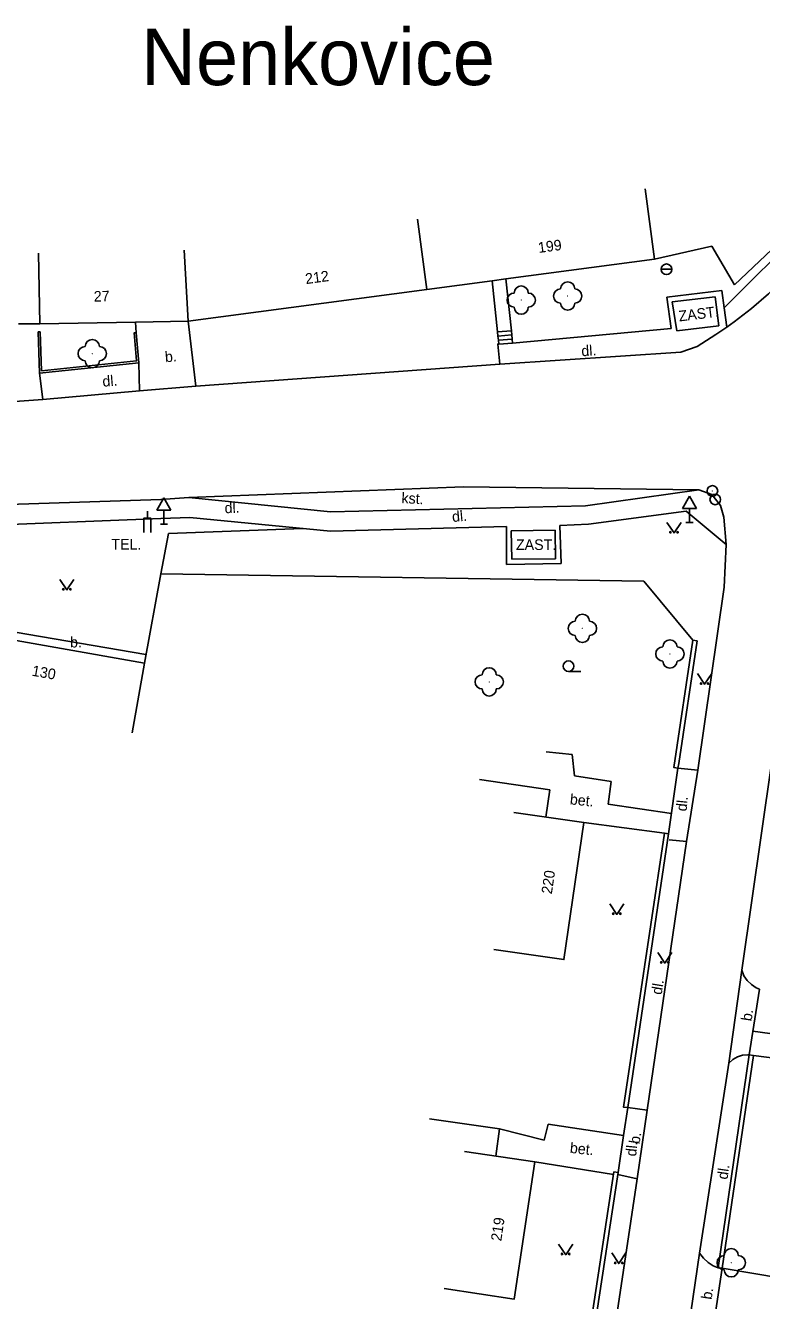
# Model space of a CAD drawing. Extents: x -582162 to -561283, y -1187583 to -1183539.
# Drawn here: x -570823.6 to -570771.6, y -1184999.2 to -1184909.1 of the extents above; entities that cross this region are included whole.
import ezdxf

# ---------------------------------------------------------------- set-up
doc = ezdxf.new("R2010")
doc.units = 0
for name, color, linetype in [('Vrstva 1', 7, 'Continuous'), ('Vrstva 10', 7, 'Continuous'), ('Vrstva 11', 7, 'Continuous'), ('Vrstva 14', 7, 'Continuous'), ('Vrstva 17', 7, 'Continuous'), ('Vrstva 3', 7, 'Continuous'), ('Vrstva 4', 7, 'Continuous'), ('Vrstva 5', 7, 'Continuous'), ('Vrstva 6', 7, 'Continuous'), ('Vrstva 9', 7, 'Continuous')]:
    doc.layers.add(name, color=color, linetype=linetype)

# ---------------------------------------------------------------- blocks, each defined once
blk = doc.blocks.new('1.079')
at = {"layer": 'Vrstva 1'}
for radius in [0.75, 0.001]:
    blk.add_circle((0, -0.001), radius, dxfattribs=at)
blk = doc.blocks.new('3.130')
at = {"layer": 'Vrstva 1'}
blk.add_circle((0, 0), 0.001, dxfattribs=at)
for centre, start, end in [((0, 1), 0, 180), ((-1, 0), 90, 270), ((1, 0), 270, 90), ((0, -1), 180, 360)]:
    blk.add_arc(centre, 1, start, end, dxfattribs=at)
blk = doc.blocks.new('3.040')
at = {"layer": 'Vrstva 1'}
blk.add_line((0, -0.75), (1.75, -0.75), dxfattribs=at)
blk.add_circle((0, 0), 0.75, dxfattribs=at)
blk = doc.blocks.new('3.140')
at = {"layer": 'Vrstva 1'}
blk.add_lwpolyline([(-1, 1.5), (0, 0), (1, 1.5)], dxfattribs=at)
for centre in [(-0.5, 0.1), (0.5, 0.1)]:
    blk.add_circle(centre, 0.1, dxfattribs=at)
blk = doc.blocks.new('4.120')
at = {"layer": 'Vrstva 1'}
blk.add_line((0, 2), (0, 3), dxfattribs=at)
blk.add_lwpolyline([(-0.5, 0), (-0.5, 2), (0.5, 2), (0.5, 0)], dxfattribs=at)
blk = doc.blocks.new('5.270')
at = {"layer": 'Vrstva 1'}
for p, q in [((0, 3.732), (-1, 2)), ((0, 3.732), (1, 2)), ((-1, 2), (1, 2)), ((0, 0), (0, 2)), ((-0.5, 0), (0.5, 0))]:
    blk.add_line(p, q, dxfattribs=at)
blk = doc.blocks.new('8.110')
at = {"layer": 'Vrstva 1'}
blk.add_line((-0.75, 0), (0.75, 0), dxfattribs=at)
blk.add_circle((0, 0), 0.75, dxfattribs=at)

msp = doc.modelspace()

# ---------------------------------------------------------------- linework, layer by layer
at = {"layer": 'Vrstva 10'}
for points in [[(-570776.18, -1184931.75), (-570774.85, -1184930.92), (-570774.08, -1184930.38), (-570773.57, -1184930.02), (-570772.34, -1184929.06), (-570771.15, -1184928.03), (-570770.67, -1184927.58), (-570762.37, -1184918.77), (-570763.11, -1184917.9), (-570761.19, -1184915.82)], [(-570763.11, -1184917.9), (-570774.27, -1184929.03)], [(-570790.65, -1184927.11), (-570790.27, -1184930.72)], [(-570789.28, -1184930.64), (-570789.68, -1184926.98)], [(-570774.43, -1184927.81), (-570778.31, -1184928.27)], [(-570774.08, -1184930.38), (-570774.27, -1184929.03), (-570774.43, -1184927.81)], [(-570778.31, -1184928.27), (-570778.01, -1184930.49)], [(-570815.79, -1184930.78), (-570815.84, -1184930.04)], [(-570812.12, -1184929.97), (-570811.58, -1184934.55)], [(-570790.27, -1184930.72), (-570789.28, -1184930.64)], [(-570790.24, -1184931.02), (-570790.27, -1184930.72)], [(-570789.26, -1184930.93), (-570789.28, -1184930.64)], [(-570778.01, -1184930.49), (-570789.21, -1184931.51)], [(-570790.1, -1184933), (-570790.26, -1184931.58), (-570790.19, -1184931.58)], [(-570790.24, -1184931.02), (-570789.26, -1184930.93)], [(-570790.21, -1184931.32), (-570790.24, -1184931.02)], [(-570790.21, -1184931.32), (-570789.23, -1184931.23)], [(-570790.19, -1184931.58), (-570790.21, -1184931.32)], [(-570790.19, -1184931.58), (-570789.21, -1184931.51)], [(-570789.23, -1184931.23), (-570789.26, -1184930.93)], [(-570789.21, -1184931.51), (-570789.23, -1184931.23)], [(-570790.1, -1184933), (-570777.32, -1184932.15), (-570776.18, -1184931.75)], [(-570815.55, -1184934.88), (-570815.6, -1184932.9)], [(-570811.58, -1184934.55), (-570790.1, -1184933)], [(-570822.37, -1184935.5), (-570822.61, -1184933.64)], [(-570822.37, -1184935.5), (-570815.55, -1184934.88)], [(-570815.55, -1184934.88), (-570811.58, -1184934.55)], [(-570825.35, -1184935.72), (-570822.37, -1184935.5)], [(-570812.06, -1184942.43), (-570814.04, -1184942.57), (-570832.01, -1184943.16), (-570844.51, -1184942.58), (-570849.71, -1184942.28), (-570863.92, -1184940.16), (-570867.2, -1184939.69), (-570868.31, -1184942.65)], [(-570812.06, -1184942.43), (-570792.68, -1184941.68)], [(-570812.06, -1184942.43), (-570802.06, -1184943.44)], [(-570792.68, -1184941.68), (-570776.07, -1184941.88)], [(-570784.06, -1184943.01), (-570776.07, -1184941.88)], [(-570775.14, -1184942.21), (-570774.54, -1184943), (-570774.29, -1184943.82), (-570774.12, -1184945.75), (-570774.28, -1184948.77), (-570776.13, -1184961.68), (-570776.92, -1184966.74), (-570779.7, -1184985.71), (-570781.08, -1184985.53)], [(-570776.07, -1184941.88), (-570775.14, -1184942.21)], [(-570802.06, -1184943.44), (-570784.06, -1184943.01)], [(-570776.96, -1184943.39), (-570783.84, -1184944.32)], [(-570774.12, -1184945.75), (-570776.96, -1184943.39)], [(-570827.08, -1184944.42), (-570814.05, -1184943.92), (-570812.01, -1184943.84)], [(-570802.07, -1184944.81), (-570812.01, -1184943.84)], [(-570785.87, -1184944.4), (-570783.84, -1184944.32)], [(-570789.64, -1184944.47), (-570802.07, -1184944.81)], [(-570789.64, -1184944.47), (-570789.65, -1184947.16)], [(-570785.77, -1184947.09), (-570785.87, -1184944.4)], [(-570768.86, -1184946.78), (-570773.03, -1184975.83)], [(-570789.65, -1184947.16), (-570785.77, -1184947.09)], [(-570828.07, -1184951.3), (-570815.1, -1184953.52)], [(-570785.01, -1184960.59), (-570786.85, -1184960.4)], [(-570784.84, -1184962.08), (-570785.01, -1184960.59)], [(-570782.26, -1184962.5), (-570784.84, -1184962.08)], [(-570778.19, -1184966.19), (-570777.53, -1184961.54)], [(-570777.53, -1184961.54), (-570776.13, -1184961.68)], [(-570782.47, -1184964.08), (-570782.26, -1184962.5)], [(-570777.98, -1184964.75), (-570782.47, -1184964.08)], [(-570784.19, -1184965.39), (-570778.48, -1184966.15)], [(-570776.92, -1184966.74), (-570778.16, -1184966.61)], [(-570773.03, -1184975.83), (-570773.95, -1184982.38)], [(-570771.78, -1184977.16), (-570772.01, -1184977.06), (-570772.35, -1184976.83), (-570772.64, -1184976.55), (-570772.87, -1184976.21), (-570773.03, -1184975.83)], [(-570772.51, -1184981.8), (-570771.78, -1184977.16)], [(-570772.25, -1184980.14), (-570766.92, -1184980.85)], [(-570773.95, -1184982.38), (-570773.66, -1184982.13), (-570773.33, -1184981.94), (-570772.97, -1184981.83), (-570772.59, -1184981.8), (-570772.51, -1184981.8)], [(-570766.52, -1184982.59), (-570772.21, -1184981.84)], [(-570773.95, -1184982.38), (-570776.01, -1184995.82)], [(-570779.7, -1184985.71), (-570780.42, -1184990.57), (-570781.82, -1185000)], [(-570781.75, -1184990.12), (-570781.37, -1184987.49), (-570781.08, -1184985.53)], [(-570790.13, -1184987.03), (-570786.99, -1184987.84)], [(-570786.99, -1184987.84), (-570786.69, -1184986.7)], [(-570786.69, -1184986.7), (-570781.37, -1184987.49)], [(-570782.08, -1184990.25), (-570787.65, -1184989.36)], [(-570780.42, -1184990.57), (-570781.77, -1184990.26)], [(-570776.01, -1184995.82), (-570776.62, -1185000)], [(-570776.01, -1184995.82), (-570775.74, -1184996.17), (-570775.41, -1184996.47), (-570775.04, -1184996.7), (-570774.69, -1184996.84)], [(-570774.4, -1184996.88), (-570774.89, -1185000)], [(-570765.88, -1184998.3), (-570774.4, -1184996.88)]]:
    msp.add_lwpolyline(points, dxfattribs=at)
at = {"layer": 'Vrstva 4'}
for points in [[(-570789.68, -1184926.98), (-570779.2, -1184925.58), (-570779.86, -1184920.62)], [(-570795.92, -1184922.76), (-570795.26, -1184927.72)], [(-570822.68, -1184925.16), (-570822.59, -1184930.16)], [(-570812.4, -1184924.95), (-570812.12, -1184929.97)], [(-570795.26, -1184927.72), (-570790.65, -1184927.11)], [(-570790.65, -1184927.11), (-570789.68, -1184926.98)], [(-570812.12, -1184929.97), (-570795.26, -1184927.72)], [(-570774.9, -1184928.25), (-570777.94, -1184928.59)], [(-570777.94, -1184928.59), (-570777.62, -1184930.64)], [(-570774.64, -1184930.29), (-570774.9, -1184928.25)], [(-570822.59, -1184930.16), (-570815.84, -1184930.04)], [(-570815.84, -1184930.04), (-570812.12, -1184929.97)], [(-570777.62, -1184930.64), (-570774.64, -1184930.29)], [(-570786.2, -1184944.74), (-570789.3, -1184944.77)], [(-570789.27, -1184946.78), (-570789.3, -1184944.77)], [(-570786.17, -1184946.75), (-570786.2, -1184944.74)], [(-570789.27, -1184946.78), (-570786.17, -1184946.75)], [(-570815.21, -1184954.14), (-570828.15, -1184951.85)], [(-570816.08, -1184959.06), (-570815.21, -1184954.14)], [(-570786.59, -1184963.08), (-570786.87, -1184965)], [(-570789.13, -1184964.67), (-570784.19, -1184965.39), (-570785.58, -1184975.07), (-570790.53, -1184974.36)], [(-570790.13, -1184987.03), (-570790.4, -1184988.95)], [(-570794.04, -1184998.32), (-570789.09, -1184999.06), (-570787.65, -1184989.36), (-570792.6, -1184988.62)]]:
    msp.add_lwpolyline(points, dxfattribs=at)
at = {"layer": 'Vrstva 5'}
for points in [[(-570791.54, -1184962.36), (-570786.59, -1184963.08)], [(-570795.08, -1184986.33), (-570790.13, -1184987.03)]]:
    msp.add_lwpolyline(points, dxfattribs=at)
at = {"layer": 'Vrstva 9'}
for points in [[(-570763.4, -1184917.8), (-570773.53, -1184927.39)], [(-570775.15, -1184924.66), (-570779.2, -1184925.58)], [(-570773.53, -1184927.39), (-570775.15, -1184924.66)], [(-570824.09, -1184930.16), (-570822.59, -1184930.16)], [(-570822.72, -1184930.73), (-570822.61, -1184933.64)], [(-570815.79, -1184930.78), (-570815.94, -1184930.8), (-570815.76, -1184932.77), (-570822.47, -1184933.47), (-570822.57, -1184930.73), (-570822.72, -1184930.73)], [(-570815.6, -1184932.9), (-570815.79, -1184930.78)], [(-570822.61, -1184933.64), (-570815.6, -1184932.9)], [(-570815.21, -1184954.14), (-570814.04, -1184947.81), (-570813.51, -1184944.96)], [(-570813.51, -1184944.96), (-570804.01, -1184944.62)], [(-570814.04, -1184947.81), (-570779.95, -1184948.33)], [(-570779.95, -1184948.33), (-570776.48, -1184952.5)], [(-570777.53, -1184961.54), (-570777.83, -1184961.5), (-570776.48, -1184952.5)], [(-570776.18, -1184952.54), (-570777.48, -1184961.21), (-570777.53, -1184961.54)], [(-570776.48, -1184952.5), (-570776.18, -1184952.54)], [(-570781.08, -1184985.53), (-570781.38, -1184985.49), (-570778.48, -1184966.15), (-570778.19, -1184966.19)], [(-570778.19, -1184966.19), (-570781.08, -1184985.53)], [(-570774.69, -1184996.84), (-570772.51, -1184981.8)], [(-570772.51, -1184981.8), (-570772.21, -1184981.84), (-570774.4, -1184996.88)], [(-570783.57, -1185000), (-570782.05, -1184990.07), (-570781.75, -1184990.12)], [(-570781.75, -1184990.12), (-570783.26, -1185000)], [(-570774.4, -1184996.88), (-570774.69, -1184996.84)]]:
    msp.add_lwpolyline(points, dxfattribs=at)

# ---------------------------------------------------------------- block references
at = {"layer": 'Vrstva 1', "xscale": 0.5, "yscale": 0.5}
for p in [(-570775.1, -1184941.96), (-570774.9, -1184942.56)]:
    msp.add_blockref('1.079', p, dxfattribs=at)
at = {"layer": 'Vrstva 11', "xscale": 0.5, "yscale": 0.5}
for p in [(-570785.32, -1184928.19), (-570788.6, -1184928.48), (-570818.89, -1184932.26), (-570784.28, -1184951.67), (-570778.1, -1184953.48), (-570790.86, -1184955.45), (-570773.77, -1184996.49)]:
    msp.add_blockref('3.130', p, dxfattribs=at)
at = {"layer": 'Vrstva 3', "xscale": 0.5, "yscale": 0.5}
for name, p in [('3.140', (-570777.81, -1184944.93)), ('3.140', (-570820.68, -1184948.96)), ('3.040', (-570785.26, -1184954.34)), ('3.140', (-570775.65, -1184955.62)), ('3.140', (-570781.85, -1184971.88)), ('3.140', (-570778.46, -1184975.32)), ('3.140', (-570785.46, -1184995.92)), ('3.140', (-570781.71, -1184996.55))]:
    msp.add_blockref(name, p, dxfattribs=at)
at = {"layer": 'Vrstva 9', "xscale": 0.5, "yscale": 0.5}
for name, p in [('8.110', (-570778.34, -1184926.3)), ('5.270', (-570813.83, -1184944.31)), ('5.270', (-570776.72, -1184944.2)), ('4.120', (-570815, -1184944.89))]:
    msp.add_blockref(name, p, dxfattribs=at)

# ---------------------------------------------------------------- texts
at = {"layer": 'Vrstva 14'}
for s, rotation, p in [('ZAST.', 6.961, (-570777.44, -1184929.99)), ('dl.', 3.794, (-570784.33, -1184932.45)), ('b.', 4.71, (-570813.73, -1184932.87)), ('dl.', 4.71, (-570818.14, -1184934.6)), ('kst.', 356.941, (-570797.07, -1184942.82)), ('dl.', 2.388, (-570809.53, -1184943.54)), ('dl.', 5.338, (-570793.45, -1184944.16)), ('ZAST.', 359.986, (-570788.97, -1184946.13)), ('bet.', 354.308, (-570785.19, -1184964.1)), ('dl.', 84.308, (-570776.93, -1184964.62)), ('dl.', 80.673, (-570778.69, -1184977.59)), ('b.', 81.074, (-570772.34, -1184979.46)), ('b.', 80.673, (-570780.25, -1184988.14)), ('bet.', 354.308, (-570785.19, -1184988.73)), ('dl.', 84.308, (-570780.49, -1184989)), ('dl.', 81.961, (-570774.04, -1184990.64)), ('b.', 80.97, (-570775.16, -1184999.13))]:
    msp.add_text(s, height=0.75, rotation=rotation, dxfattribs=at).set_placement(p)
for s, p in [('TEL.', (-570817.54, -1184946.1)), ('b.', (-570820.46, -1184953.02))]:
    msp.add_text(s, height=0.75, dxfattribs=at).set_placement(p)
at = {"layer": 'Vrstva 17'}
msp.add_text('Nenkovice', height=4, dxfattribs=at).set_placement((-570815.43, -1184913.29))
at = {"layer": 'Vrstva 6'}
for s, rotation, p in [('199', 7.597, (-570787.36, -1184925.15)), ('212', 7.603, (-570803.8, -1184927.35)), ('27', 1.045, (-570818.78, -1184928.59)), ('130', 349.956, (-570823.19, -1184955.01)), ('220', 81.784, (-570786.44, -1184970.48)), ('219', 81.545, (-570790.01, -1184995))]:
    msp.add_text(s, height=0.75, rotation=rotation, dxfattribs=at).set_placement(p)

doc.saveas('drawing.dxf')
